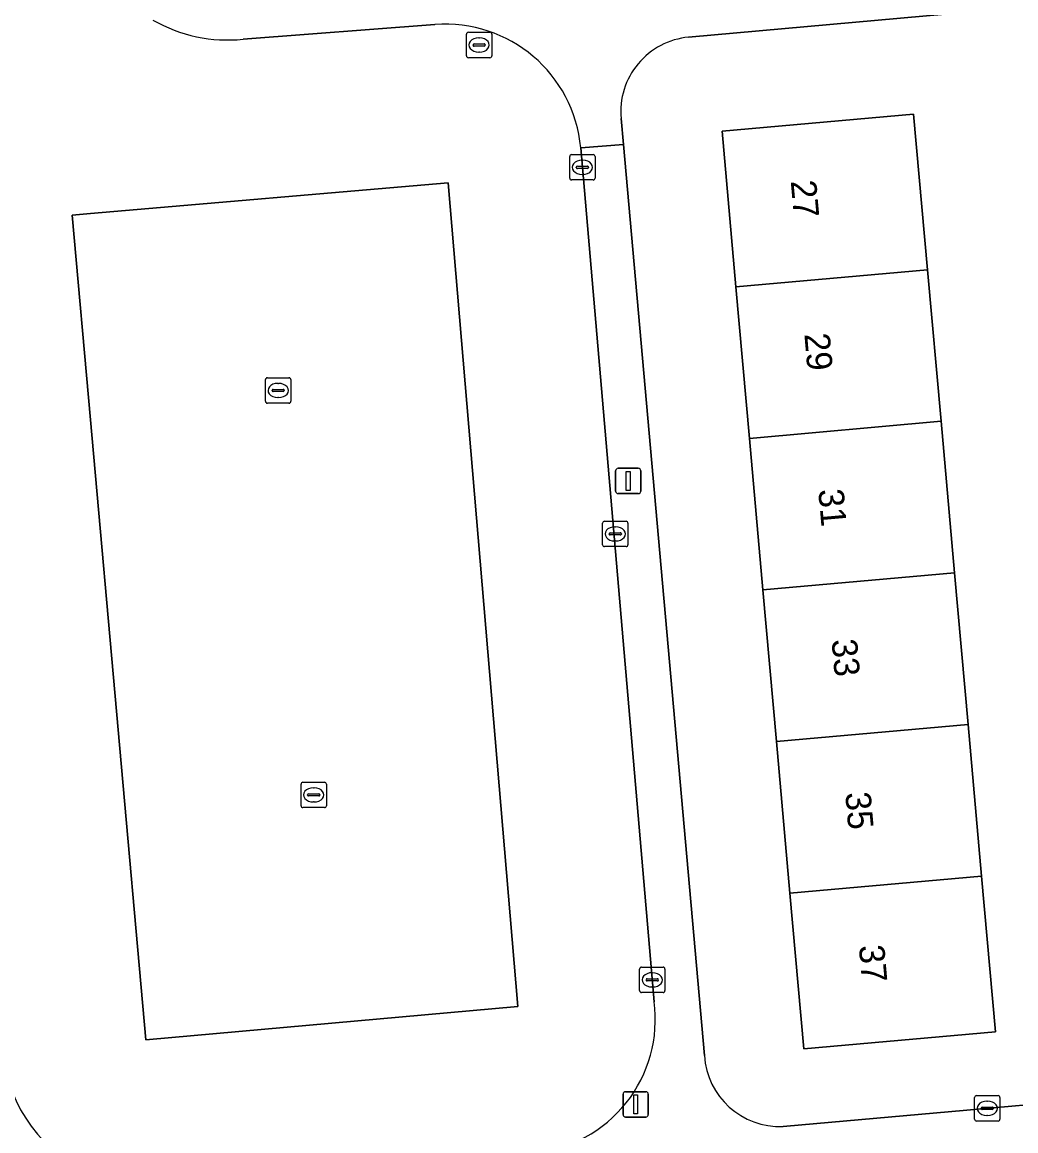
# Model space of a CAD drawing. Extents: x 160554 to 161248, y 385329 to 386506.
# Drawn here: x 160997.31 to 161036.49, y 385517.1 to 385560.8 of the extents above; entities that cross this region are included whole.
import ezdxf

# ---------------------------------------------------------------- set-up
doc = ezdxf.new("R2010")
doc.units = 0
for name, color, linetype in [('IMGEO_Erf', 7, 'Continuous'), ('IMGEO_Kolk', 7, 'Continuous'), ('IMGEO_Lichtmast', 7, 'Continuous'), ('IMGEO_Pand', 7, 'Continuous'), ('IMGEO_Pand_nummerreeks', 7, 'Continuous'), ('IMGEO_Parkeervlak_open', 7, 'Continuous'), ('IMGEO_Rijbaan_lokaal_open', 7, 'Continuous'), ('IMGEO_Rioolput', 7, 'Continuous'), ('IMGEO_Voetpad_open', 7, 'Continuous')]:
    doc.layers.add(name, color=color, linetype=linetype)

msp = doc.modelspace()

# ---------------------------------------------------------------- linework, layer by layer
at = {"layer": 'IMGEO_Erf'}
for points in [[(161040.966, 385544.35), (161043.671, 385544.545), (161043.453, 385547.149), (161040.748, 385546.954), (161040.341, 385551.821), (161043.046, 385552.016), (161042.95, 385553.342), (161040.373, 385553.156), (161039.988, 385557.824), (161042.562, 385558.037), (161042.213, 385561.889), (161023.592, 385560.203)], [(161020.927, 385556.998), (161021.018, 385555.971), (161024.214, 385520.068)], [(161027.313, 385517.272), (161045.951, 385518.924), (161045.566, 385523.314), (161043.937, 385523.171), (161043.526, 385527.857), (161043.118, 385532.513), (161044.639, 385532.623), (161044.457, 385535.152), (161041.752, 385534.957), (161041.352, 385539.736), (161040.966, 385544.35)]]:
    msp.add_lwpolyline(points, dxfattribs=at)
msp.add_lwpolyline([(161033.544, 385545.064), (161034.076, 385539.088), (161034.608, 385533.111), (161035.141, 385527.135), (161035.687, 385521.001), (161028.133, 385520.328), (161027.587, 385526.462), (161027.054, 385532.438), (161026.522, 385538.415), (161025.99, 385544.391), (161025.457, 385550.367), (161024.911, 385556.501), (161032.465, 385557.174), (161033.011, 385551.04)], close=True, dxfattribs=at)
for centre, radius, start, end in [((161023.86, 385557.27), 2.945, 95.2131, 185.2989), ((161027.18, 385520.24), 2.971, 183.3204, 272.5643)]:
    msp.add_arc(centre, radius, start, end, dxfattribs=at)
at = {"layer": 'IMGEO_Kolk'}
for p, q in [((161018.903, 385554.649), (161018.903, 385555.501)), ((161018.978, 385555.575), (161019.83, 385555.575)), ((161019.904, 385555.501), (161019.904, 385554.649)), ((161019.162, 385555.069), (161019.162, 385555.081)), ((161019.6, 385555.032), (161019.202, 385555.032)), ((161019.205, 385555.118), (161019.603, 385555.118)), ((161019.391, 385555.355), (161019.416, 385555.355)), ((161019.646, 385555.081), (161019.646, 385555.069)), ((161019.414, 385554.795), (161019.389, 385554.795)), ((161019.83, 385554.575), (161018.978, 385554.575)), ((161006.979, 385546.779), (161007.831, 385546.779)), ((161006.904, 385545.853), (161006.904, 385546.705)), ((161007.163, 385546.273), (161007.163, 385546.285)), ((161007.206, 385546.322), (161007.604, 385546.322)), ((161007.392, 385546.559), (161007.417, 385546.559)), ((161007.647, 385546.285), (161007.647, 385546.273)), ((161007.905, 385546.705), (161007.905, 385545.853)), ((161007.601, 385546.236), (161007.203, 385546.236)), ((161007.415, 385545.999), (161007.39, 385545.999)), ((161007.831, 385545.779), (161006.979, 385545.779)), ((161020.196, 385540.2), (161020.196, 385541.052)), ((161020.271, 385541.126), (161021.123, 385541.126)), ((161021.197, 385541.052), (161021.197, 385540.2)), ((161020.455, 385540.62), (161020.455, 385540.632)), ((161020.498, 385540.669), (161020.896, 385540.669)), ((161020.684, 385540.906), (161020.709, 385540.906)), ((161020.939, 385540.632), (161020.939, 385540.62)), ((161020.893, 385540.583), (161020.495, 385540.583)), ((161020.707, 385540.346), (161020.682, 385540.346)), ((161021.123, 385540.126), (161020.271, 385540.126)), ((161008.308, 385529.912), (161008.308, 385530.764)), ((161008.383, 385530.838), (161009.235, 385530.838)), ((161008.796, 385530.618), (161008.821, 385530.618)), ((161009.309, 385530.764), (161009.309, 385529.912)), ((161008.567, 385530.332), (161008.567, 385530.344)), ((161009.005, 385530.295), (161008.607, 385530.295)), ((161008.61, 385530.381), (161009.008, 385530.381)), ((161009.051, 385530.344), (161009.051, 385530.332)), ((161009.235, 385529.838), (161008.383, 385529.838)), ((161008.819, 385530.058), (161008.794, 385530.058)), ((161021.657, 385522.622), (161021.657, 385523.474)), ((161021.732, 385523.548), (161022.584, 385523.548)), ((161022.145, 385523.328), (161022.17, 385523.328)), ((161022.658, 385523.474), (161022.658, 385522.622)), ((161021.916, 385523.042), (161021.916, 385523.054)), ((161022.354, 385523.005), (161021.956, 385523.005)), ((161021.959, 385523.091), (161022.357, 385523.091)), ((161022.168, 385522.768), (161022.143, 385522.768)), ((161022.4, 385523.054), (161022.4, 385523.042)), ((161022.584, 385522.548), (161021.732, 385522.548)), ((161034.865, 385517.558), (161034.865, 385518.41)), ((161034.94, 385518.484), (161035.792, 385518.484)), ((161035.866, 385518.41), (161035.866, 385517.558)), ((161035.124, 385517.978), (161035.124, 385517.99)), ((161035.562, 385517.941), (161035.164, 385517.941)), ((161035.167, 385518.027), (161035.565, 385518.027)), ((161035.353, 385518.264), (161035.378, 385518.264)), ((161035.608, 385517.99), (161035.608, 385517.978)), ((161035.792, 385517.484), (161034.94, 385517.484)), ((161035.376, 385517.704), (161035.351, 385517.704))]:
    msp.add_line(p, q, dxfattribs=at)
for points in [[(161018.903, 385554.649), (161018.903, 385555.501)], [(161018.978, 385555.575), (161019.83, 385555.575)], [(161019.904, 385555.501), (161019.904, 385554.649)], [(161019.83, 385554.575), (161018.978, 385554.575)], [(161006.979, 385546.779), (161007.831, 385546.779)], [(161006.904, 385545.853), (161006.904, 385546.705)], [(161007.905, 385546.705), (161007.905, 385545.853)], [(161007.831, 385545.779), (161006.979, 385545.779)], [(161020.196, 385540.2), (161020.196, 385541.052)], [(161020.271, 385541.126), (161021.123, 385541.126)], [(161021.197, 385541.052), (161021.197, 385540.2)], [(161021.123, 385540.126), (161020.271, 385540.126)], [(161008.308, 385529.912), (161008.308, 385530.764)], [(161008.383, 385530.838), (161009.235, 385530.838)], [(161009.309, 385530.764), (161009.309, 385529.912)], [(161009.235, 385529.838), (161008.383, 385529.838)], [(161021.657, 385522.622), (161021.657, 385523.474)], [(161021.732, 385523.548), (161022.584, 385523.548)], [(161022.658, 385523.474), (161022.658, 385522.622)], [(161022.584, 385522.548), (161021.732, 385522.548)], [(161034.865, 385517.558), (161034.865, 385518.41)], [(161034.94, 385518.484), (161035.792, 385518.484)], [(161035.866, 385518.41), (161035.866, 385517.558)], [(161035.792, 385517.484), (161034.94, 385517.484)]]:
    msp.add_lwpolyline(points, dxfattribs=at)
for centre, radius, start, end in [((161018.98, 385555.499), 0.0765, 91.552, 178.448), ((161018.98, 385555.499), 0.0765, 91.552, 178.448), ((161019.828, 385555.499), 0.0765, 1.552, 88.448), ((161019.828, 385555.499), 0.0765, 1.552, 88.448), ((161019.202, 385555.078), 0.0403, 85.8775, 175.7526), ((161019.199, 385555.068), 0.0366, 178.938, 274.7102), ((161019.603, 385555.075), 0.043, 264.8664, 352.4533), ((161019.607, 385555.08), 0.0386, 1.7309, 96.639), ((161018.98, 385554.651), 0.0765, 181.552, 268.448), ((161018.98, 385554.651), 0.0765, 181.552, 268.448), ((161019.828, 385554.651), 0.0765, 271.552, 358.448), ((161019.828, 385554.651), 0.0765, 271.552, 358.448), ((161006.981, 385546.703), 0.0765, 91.552, 178.448), ((161006.981, 385546.703), 0.0765, 91.552, 178.448), ((161007.829, 385546.703), 0.0765, 1.552, 88.448), ((161007.829, 385546.703), 0.0765, 1.552, 88.448), ((161007.203, 385546.282), 0.0403, 85.8775, 175.7526), ((161007.608, 385546.284), 0.0386, 1.7309, 96.639), ((161006.981, 385545.855), 0.0765, 181.552, 268.448), ((161006.981, 385545.855), 0.0765, 181.552, 268.448), ((161007.2, 385546.272), 0.0366, 178.938, 274.7102), ((161007.604, 385546.279), 0.043, 264.8664, 352.4533), ((161007.829, 385545.855), 0.0765, 271.552, 358.448), ((161007.829, 385545.855), 0.0765, 271.552, 358.448), ((161020.273, 385541.05), 0.0765, 91.552, 178.448), ((161020.273, 385541.05), 0.0765, 91.552, 178.448), ((161021.121, 385541.05), 0.0765, 1.552, 88.448), ((161021.121, 385541.05), 0.0765, 1.552, 88.448), ((161020.495, 385540.629), 0.0403, 85.8775, 175.7526), ((161020.492, 385540.619), 0.0366, 178.938, 274.7102), ((161020.896, 385540.626), 0.043, 264.8664, 352.4533), ((161020.9, 385540.631), 0.0386, 1.7309, 96.639), ((161020.273, 385540.202), 0.0765, 181.552, 268.448), ((161020.273, 385540.202), 0.0765, 181.552, 268.448), ((161021.121, 385540.202), 0.0765, 271.552, 358.448), ((161021.121, 385540.202), 0.0765, 271.552, 358.448), ((161008.385, 385530.762), 0.0765, 91.552, 178.448), ((161008.385, 385530.762), 0.0765, 91.552, 178.448), ((161009.233, 385530.762), 0.0765, 1.552, 88.448), ((161009.233, 385530.762), 0.0765, 1.552, 88.448), ((161008.607, 385530.341), 0.0403, 85.8775, 175.7526), ((161008.604, 385530.331), 0.0366, 178.938, 274.7102), ((161009.008, 385530.338), 0.043, 264.8664, 352.4533), ((161009.012, 385530.343), 0.0386, 1.7309, 96.639), ((161008.385, 385529.914), 0.0765, 181.552, 268.448), ((161008.385, 385529.914), 0.0765, 181.552, 268.448), ((161009.233, 385529.914), 0.0765, 271.552, 358.448), ((161009.233, 385529.914), 0.0765, 271.552, 358.448), ((161021.734, 385523.472), 0.0765, 91.552, 178.448), ((161021.734, 385523.472), 0.0765, 91.552, 178.448), ((161022.582, 385523.472), 0.0765, 1.552, 88.448), ((161022.582, 385523.472), 0.0765, 1.552, 88.448), ((161021.956, 385523.051), 0.0403, 85.8775, 175.7526), ((161021.953, 385523.041), 0.0366, 178.938, 274.7102), ((161022.357, 385523.048), 0.043, 264.8664, 352.4533), ((161022.361, 385523.053), 0.0386, 1.7309, 96.639), ((161021.734, 385522.624), 0.0765, 181.552, 268.448), ((161021.734, 385522.624), 0.0765, 181.552, 268.448), ((161022.582, 385522.624), 0.0765, 271.552, 358.448), ((161022.582, 385522.624), 0.0765, 271.552, 358.448), ((161034.942, 385518.408), 0.0765, 91.552, 178.448), ((161034.942, 385518.408), 0.0765, 91.552, 178.448), ((161035.79, 385518.408), 0.0765, 1.552, 88.448), ((161035.79, 385518.408), 0.0765, 1.552, 88.448), ((161035.164, 385517.987), 0.0403, 85.8775, 175.7526), ((161035.161, 385517.977), 0.0366, 178.938, 274.7102), ((161035.565, 385517.984), 0.043, 264.8664, 352.4533), ((161035.569, 385517.989), 0.0386, 1.7309, 96.639), ((161034.942, 385517.56), 0.0765, 181.552, 268.448), ((161034.942, 385517.56), 0.0765, 181.552, 268.448), ((161035.79, 385517.56), 0.0765, 271.552, 358.448), ((161035.79, 385517.56), 0.0765, 271.552, 358.448)]:
    msp.add_arc(centre, radius, start, end, dxfattribs=at)
for centre, major_axis, ratio, start_param, end_param in [((161019.39, 385555.075), (-0.387, 0.002), 0.722429, 4.712389, 7.853982), ((161019.415, 385555.075), (-0.39, 0.002), 0.717154, 1.570796, 4.712389), ((161007.391, 385546.279), (-0.387, 0.002), 0.722429, 4.712389, 7.853982), ((161007.416, 385546.279), (-0.39, 0.002), 0.717154, 1.570796, 4.712389), ((161020.683, 385540.626), (-0.387, 0.002), 0.722429, 4.712389, 7.853982), ((161020.708, 385540.626), (-0.39, 0.002), 0.717154, 1.570796, 4.712389), ((161008.795, 385530.338), (-0.387, 0.002), 0.722429, 4.712389, 7.853982), ((161008.82, 385530.338), (-0.39, 0.002), 0.717154, 1.570796, 4.712389), ((161022.144, 385523.048), (-0.387, 0.002), 0.722429, 4.712389, 7.853982), ((161022.169, 385523.048), (-0.39, 0.002), 0.717154, 1.570796, 4.712389), ((161035.352, 385517.984), (-0.387, 0.002), 0.722429, 4.712389, 7.853982), ((161035.377, 385517.984), (-0.39, 0.002), 0.717154, 1.570796, 4.712389)]:
    msp.add_ellipse(centre, major_axis=major_axis, ratio=ratio, start_param=start_param, end_param=end_param, dxfattribs=at)
at = {"layer": 'IMGEO_Lichtmast'}
for p, q in [((161020.713, 385542.312), (161020.713, 385543.112)), ((161020.713, 385543.112), (161020.713, 385542.312)), ((161020.813, 385543.212), (161021.603, 385543.212)), ((161021.603, 385543.212), (161020.813, 385543.212)), ((161021.703, 385543.112), (161021.703, 385542.312)), ((161021.703, 385542.312), (161021.703, 385543.112)), ((161021.603, 385542.212), (161020.813, 385542.212)), ((161020.813, 385542.212), (161021.603, 385542.212)), ((161021.008, 385517.74), (161021.008, 385518.54)), ((161021.008, 385518.54), (161021.008, 385517.74)), ((161021.108, 385518.64), (161021.898, 385518.64)), ((161021.898, 385518.64), (161021.108, 385518.64)), ((161021.998, 385518.54), (161021.998, 385517.74)), ((161021.998, 385517.74), (161021.998, 385518.54)), ((161021.898, 385517.64), (161021.108, 385517.64)), ((161021.108, 385517.64), (161021.898, 385517.64))]:
    msp.add_line(p, q, dxfattribs=at)
for points in [[(161021.133, 385543.087), (161021.283, 385543.087), (161021.283, 385542.337), (161021.133, 385542.337), (161021.133, 385543.087)], [(161021.428, 385518.515), (161021.578, 385518.515), (161021.578, 385517.765), (161021.428, 385517.765), (161021.428, 385518.515)]]:
    msp.add_lwpolyline(points, dxfattribs=at)
for centre, start, end in [((161020.813, 385543.112), 90, 180), ((161020.813, 385543.112), 90, 180), ((161021.603, 385543.112), 0, 90), ((161021.603, 385543.112), 360, 90), ((161020.813, 385542.312), 180, 270), ((161020.813, 385542.312), 180, 270), ((161021.603, 385542.312), 270, 0), ((161021.603, 385542.312), 270, 0), ((161021.108, 385518.54), 90, 180), ((161021.108, 385518.54), 90, 180), ((161021.898, 385518.54), 0, 90), ((161021.898, 385518.54), 360, 90), ((161021.108, 385517.74), 180, 270), ((161021.108, 385517.74), 180, 270), ((161021.898, 385517.74), 270, 0), ((161021.898, 385517.74), 270, 0)]:
    msp.add_arc(centre, 0.1, start, end, dxfattribs=at)
at = {"layer": 'IMGEO_Pand'}
for points in [[(161033.011, 385551.04), (161032.465, 385557.174), (161024.911, 385556.501), (161025.457, 385550.367)], [(161025.457, 385550.367), (161025.99, 385544.391), (161033.544, 385545.064), (161033.011, 385551.04)], [(161025.99, 385544.391), (161026.522, 385538.415), (161034.076, 385539.088), (161033.544, 385545.064)], [(161034.608, 385533.111), (161034.076, 385539.088), (161026.522, 385538.415), (161027.054, 385532.438)], [(161035.141, 385527.135), (161034.608, 385533.111), (161027.054, 385532.438), (161027.587, 385526.462)], [(161027.587, 385526.462), (161028.133, 385520.328), (161035.687, 385521.001), (161035.141, 385527.135)]]:
    msp.add_lwpolyline(points, close=True, dxfattribs=at)
at = {"layer": 'IMGEO_Parkeervlak_open'}
msp.add_lwpolyline([(161014.104, 385554.461), (161000, 385553.255), (160999.279, 385553.193), (161000, 385545.124), (161002.184, 385520.688), (161016.856, 385521.999)], close=True, dxfattribs=at)
at = {"layer": 'IMGEO_Rijbaan_lokaal_open'}
for points in [[(161013.589, 385560.702), (161006.022, 385560.123)], [(161022.229, 385522.186), (161019.335, 385555.837)]]:
    msp.add_lwpolyline(points, dxfattribs=at)
msp.add_lwpolyline([(161014.104, 385554.461), (161016.856, 385521.999), (161002.184, 385520.688), (161000, 385545.124), (160999.279, 385553.193), (161000, 385553.255)], close=True, dxfattribs=at)
for centre, radius, start, end in [((161005.418, 385566.065), 5.972, 240.3568, 275.8059), ((161013.998, 385555.359), 5.358, 5.1164, 94.3761), ((161017.008, 385521.483), 5.269, 275.3199, 7.6688), ((161002.387, 385520.786), 5.88, 182.1925, 243.5454)]:
    msp.add_arc(centre, radius, start, end, dxfattribs=at)
at = {"layer": 'IMGEO_Rioolput'}
for p, q in [((161014.829, 385559.47), (161014.829, 385560.322)), ((161014.904, 385560.396), (161015.756, 385560.396)), ((161015.83, 385560.322), (161015.83, 385559.47)), ((161015.088, 385559.89), (161015.088, 385559.902)), ((161015.526, 385559.853), (161015.128, 385559.853)), ((161015.131, 385559.939), (161015.529, 385559.939)), ((161015.317, 385560.176), (161015.342, 385560.176)), ((161015.572, 385559.902), (161015.572, 385559.89)), ((161015.756, 385559.396), (161014.904, 385559.396)), ((161015.34, 385559.616), (161015.315, 385559.616))]:
    msp.add_line(p, q, dxfattribs=at)
for points in [[(161014.829, 385559.47), (161014.829, 385560.322)], [(161014.904, 385560.396), (161015.756, 385560.396)], [(161015.83, 385560.322), (161015.83, 385559.47)], [(161015.756, 385559.396), (161014.904, 385559.396)]]:
    msp.add_lwpolyline(points, dxfattribs=at)
for centre, radius, start, end in [((161014.906, 385560.32), 0.0765, 91.552, 178.448), ((161014.906, 385560.32), 0.0765, 91.552, 178.448), ((161015.754, 385560.32), 0.0765, 1.552, 88.448), ((161015.754, 385560.32), 0.0765, 1.552, 88.448), ((161015.128, 385559.899), 0.0403, 85.8775, 175.7526), ((161015.125, 385559.889), 0.0366, 178.938, 274.7102), ((161015.529, 385559.896), 0.043, 264.8664, 352.4533), ((161015.533, 385559.901), 0.0386, 1.7309, 96.639), ((161014.906, 385559.472), 0.0765, 181.552, 268.448), ((161014.906, 385559.472), 0.0765, 181.552, 268.448), ((161015.754, 385559.472), 0.0765, 271.552, 358.448), ((161015.754, 385559.472), 0.0765, 271.552, 358.448)]:
    msp.add_arc(centre, radius, start, end, dxfattribs=at)
for centre, major_axis, ratio, start_param, end_param in [((161015.316, 385559.896), (-0.387, 0.002), 0.722429, 4.712389, 7.853982), ((161015.341, 385559.896), (-0.39, 0.002), 0.717154, 1.570796, 4.712389)]:
    msp.add_ellipse(centre, major_axis=major_axis, ratio=ratio, start_param=start_param, end_param=end_param, dxfattribs=at)
at = {"layer": 'IMGEO_Voetpad_open'}
for points in [[(161023.592, 385560.203), (161042.213, 385561.889), (161043.717, 385562.025), (161062.203, 385563.698)], [(161006.022, 385560.123), (161013.589, 385560.702)], [(161019.335, 385555.837), (161021.018, 385555.971), (161020.927, 385556.998)], [(161021.018, 385555.971), (161019.335, 385555.837), (161022.229, 385522.186)], [(161024.214, 385520.068), (161021.018, 385555.971)], [(160999.768, 385515.522), (161000, 385511.691), (161046.24, 385515.824), (161045.951, 385518.924), (161027.313, 385517.272)]]:
    msp.add_lwpolyline(points, dxfattribs=at)
for centre, radius, start, end in [((161005.418, 385566.065), 5.972, 240.3568, 275.8059), ((161013.998, 385555.359), 5.358, 5.1164, 94.3761), ((161023.86, 385557.27), 2.945, 95.2131, 185.2989), ((161017.008, 385521.483), 5.269, 275.3199, 7.6688), ((161002.387, 385520.786), 5.88, 182.1925, 243.5454), ((161027.18, 385520.24), 2.971, 183.3204, 272.5643)]:
    msp.add_arc(centre, radius, start, end, dxfattribs=at)

# ---------------------------------------------------------------- texts
at = {"layer": 'IMGEO_Pand_nummerreeks'}
for s, p in [('27', (161027.616, 385554.533)), ('29', (161028.153, 385548.504)), ('31', (161028.7, 385542.363)), ('33', (161029.227, 385536.446)), ('35', (161029.764, 385530.418)), ('37', (161030.301, 385524.389))]:
    msp.add_text(s, height=1, rotation=275.09, dxfattribs=at).set_placement(p)

doc.saveas('drawing.dxf')
